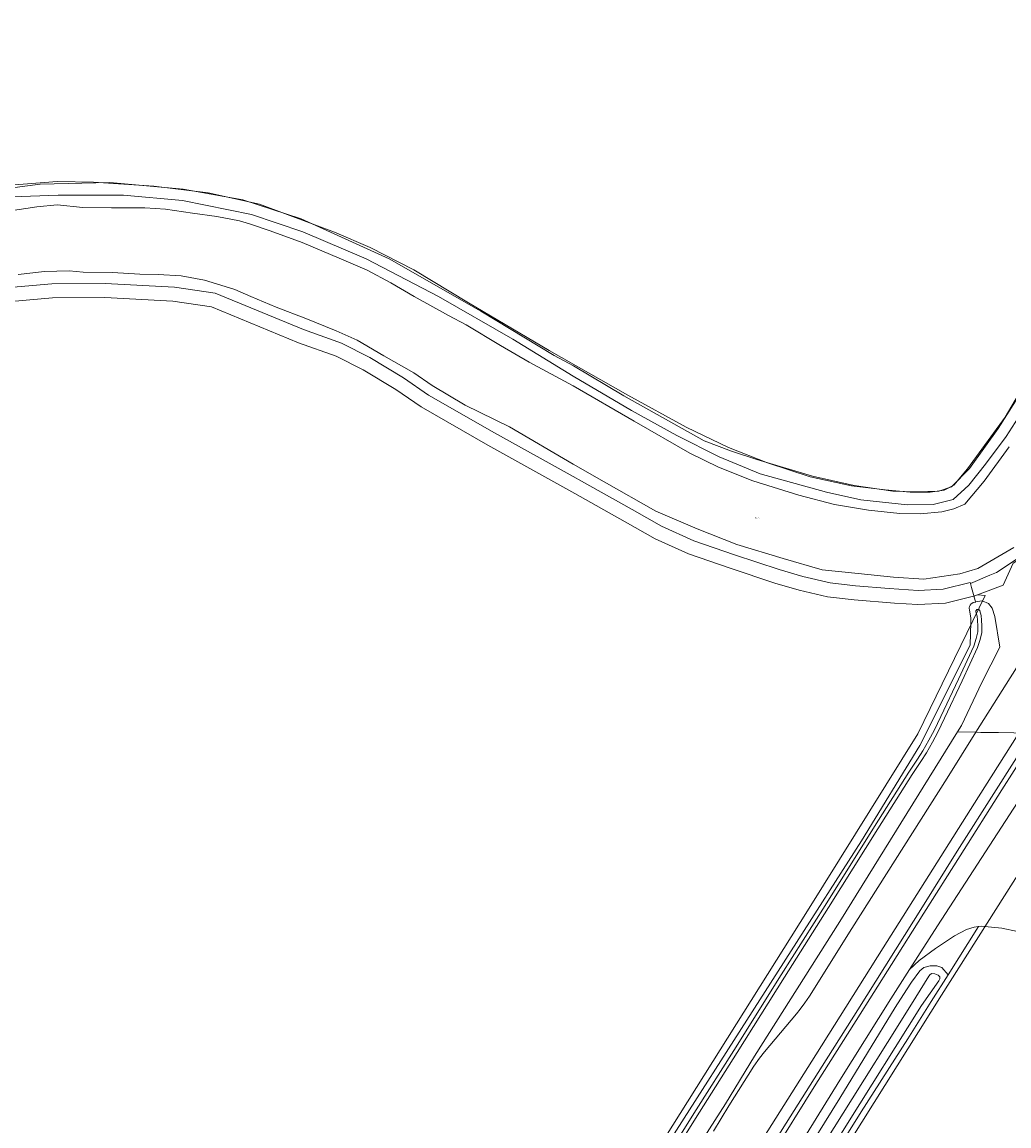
# Model space of a CAD drawing. Header units: metres. Extents: x 250001 to 257773, y 598992 to 609118.
# Tile 545 of 656: x 252863 to 253108, y 605708 to 605982. Entities that reach past the tile are written whole.
import ezdxf
from ezdxf.enums import TextEntityAlignment as Align
from ezdxf.lldxf.tags import DXFTag

# ---------------------------------------------------------------- set-up
doc = ezdxf.new("R2010")
doc.units = ezdxf.units.M
for name, color, linetype, lineweight in [('B-WE-GR-BOUWLAND-GV', 252, 'Continuous', 13), ('B-WE-GR-GRAS-GV', 252, 'Continuous', 13), ('B-WE-GR-GROENVOORZIENING-GV', 252, 'Continuous', 18), ('B-WE-KG-GRENS_PERCEEL-G', 150, 'KG-PERCEEL', 18), ('B-WE-KG-GRENS_PERCEEL-S', 150, 'Continuous', 25), ('B-WE-OG-WATER-GV', 252, 'Continuous', 18), ('B-WE-OG-WATER_SLOOT-GV', 252, 'Continuous', 18), ('B-WE-VH-VERHARDING_GESLOTEN-GV', 252, 'Continuous', 18), ('X-XX-AL-REFERENTIE-G', 7, 'Continuous', 18)]:
    doc.layers.add(name, color=color, linetype=linetype, lineweight=lineweight)
doc.styles.add('NLCS-ISO', font='NLCS-ISO.ttf')
doc.styles.get("Standard").update_dxf_attribs({"font": 'NLCS-ISO.ttf'})
tags = doc.linetypes.add('KG-PERCEEL', pattern='A,5.5,-2,["P",Standard,S=1.8,R=0,X=-0.5,Y=-0.9],-2,5.5,-2,[5,NLCS.SHX,S=0.75,R=0,X=0,Y=0],-2', length=19).pattern_tags.tags
tags[6] = DXFTag(74, 10)

# ---------------------------------------------------------------- blocks, each defined once
blk = doc.blocks.new('SKG-PERCEELNUMMER-SO')
at = {"style": 'NLCS-ISO', "oblique": 10, "flags": 1}
blk.add_attdef('GEMEENTECODE', text='', height=1.8, dxfattribs=at).set_placement((0, 2.6), align=Align.MIDDLE_CENTER)
at = {"style": 'NLCS-ISO', "oblique": 10}
blk.add_attdef('SECTIE', text='', height=1.8, dxfattribs=at).set_placement((-0.5, 0), align=Align.MIDDLE_RIGHT)
blk.add_attdef('PERCEELNUMMER', text='', height=1.8, dxfattribs=at).set_placement((0.5, 0), align=Align.MIDDLE_LEFT)
blk = doc.blocks.new('BS2021-132-Xref-KAD-20210617')
at = {"layer": 'B-WE-KG-GRENS_PERCEEL-G', "flags": 128}
for points in [[(253174.205, 605982.241), (253173.91, 605980.748), (253164.64, 605948.02), (253163.09, 605944.07), (253164.45, 605943.56), (253163.02, 605940.27), (253160.77, 605932.87), (253152.45, 605912.69), (253144.28, 605896.27), (253134.81, 605878.64), (253126.11, 605865.54), (253117.29, 605854.66), (253111.86, 605849.49), (253109.29, 605847.822), (253106.772, 605842.307)], [(252940.668, 605930.037), (252949.52, 605926.245), (252960.388, 605920.673), (252973.956, 605912.495), (252994.024, 605900.686), (253013.526, 605889.526), (253028.076, 605881.56), (253038.59, 605876.568), (253048.272, 605872.703), (253058.806, 605869.283), (253069.142, 605867.016), (253077.456, 605866.028), (253083.678, 605865.431), (253088.652, 605865.459), (253092.142, 605865.973), (253094.564, 605867.153), (253097.964, 605871.264), (253107.284, 605884.106), (253117.476, 605901.354), (253124.348, 605914.555), (253135.288, 605940.043), (253137.994, 605947.733), (253139.674, 605956.355), (253139.986, 605964.23)], [(252016.914, 605540.052), (252021.952, 605550.957), (252027.909, 605561.286), (252034.133, 605569.102), (252042.441, 605576.865), (252052.817, 605584.026), (252064.089, 605589.479), (252079.81, 605594.484), (252092.7, 605597.847), (252105.802, 605600.027), (252126.384, 605601.564), (252141.501, 605603.415), (252154.377, 605606.13), (252168.927, 605611.157), (252225.609, 605633.932), (252263.734, 605649.403), (252284.947, 605658.602), (252308.887, 605670.692), (252342.347, 605688.508), (252382.975, 605707.526), (252423.504, 605723.589), (252454.337, 605734.216), (252484.756, 605742.609), (252556.754, 605763.49), (252604.446, 605778.693), (252636.734, 605789.164), (252666.393, 605799.166), (252675.185, 605802.677), (252685.227, 605808.208), (252698.948, 605817.046), (252711.212, 605825.734), (252723.919, 605835.202), (252735.692, 605846.494), (252749.188, 605861.211), (252763.953, 605877.938), (252772.594, 605888.318), (252779.588, 605896.653), (252789.828, 605907.261), (252800.876, 605916.258), (252813.21, 605924.741), (252823.394, 605930.644), (252836.182, 605936.527), (252847.262, 605939.594), (252860.17, 605941.717), (252871.826, 605942.622), (252880.842, 605942.509), (252895.806, 605941.464), (252909.312, 605939.834), (252922.022, 605937.026), (252940.668, 605930.037)], [(253100.39, 605839.913), (253099.716, 605839.66), (253092.432, 605837.882), (253085.606, 605837.524), (253079.806, 605837.896), (253079.772, 605837.861), (253069.786, 605838.666), (253063.174, 605839.489), (253056.146, 605841.099), (253050.074, 605842.876), (253038.944, 605846.553), (253028.662, 605850.146), (253020.324, 605853.891), (253012.856, 605858.079), (253000.368, 605865.129), (252978.76, 605877.113), (252962.196, 605886.621), (252955.902, 605890.945), (252947.776, 605895.879), (252941.084, 605899.244), (252931.744, 605902.558), (252910.122, 605911.501), (252900.558, 605912.924), (252883.678, 605913.829), (252870.644, 605913.691), (252860.39, 605912.796), (252851.996, 605911.346), (252845.748, 605909.507), (252838.02, 605906.11), (252831.308, 605902.152), (252822.128, 605896.095), (252814.474, 605890.04), (252808.06, 605883.844)], [(252995.882, 605588.098), (253038.208, 605655.562), (253091.462, 605740.474), (253144.88, 605824.669), (253166.682, 605851.295)], [(252316.431, 604524.835), (252316.985, 604525.546), (252319.106, 604529.322), (252329.366, 604548.154), (252359.151, 604599.397), (252376.417, 604629.246), (252397.819, 604665.419), (252421.587, 604705.045), (252443.727, 604741.232), (252471.948, 604787.33), (252508.863, 604846.142), (252549.097, 604910.197), (252581.117, 604960.929), (252606.23, 605000.756), (252614.706, 605014.115), (252634.849, 605046.031), (252656.878, 605080.766), (252683.928, 605123.487), (252706.622, 605159.408), (252731.523, 605198.946), (252760.136, 605244.175), (252782.532, 605279.934), (252808.722, 605321.19), (252837.975, 605367.456), (252854.793, 605395.027), (252864.74, 605411.021), (252874.725, 605426.692), (252901.202, 605468.727), (252910.984, 605483.992), (252917.263, 605494.221), (252924.225, 605505.019), (252933.791, 605520.185), (252947.901, 605542.504), (252974.768, 605585.195), (252989.309, 605607.998), (252999.154, 605623.623), (253014.622, 605648.221), (253019.792, 605656.076), (253027.526, 605668.579), (253035.479, 605680.972), (253044.247, 605694.918), (253052.854, 605708.678), (253061.806, 605722.845), (253070.704, 605736.823), (253086.74, 605762.405), (253095.374, 605776.25), (253105.014, 605791.529), (253116.702, 605809.882), (253130.084, 605831.275), (253137.809, 605843.17)], [(253106.772, 605842.307), (253100.39, 605839.913)], [(252930.712, 605559.161), (252951.682, 605592.047), (253004.852, 605676.589), (253058.192, 605761.448), (253085.566, 605805.436), (253102.294, 605839.759), (253100.39, 605839.913)]]:
    blk.add_lwpolyline(points, dxfattribs=at)
at = {"layer": 'B-WE-KG-GRENS_PERCEEL-S', "xscale": 0.2, "yscale": 0.2, "zscale": 0.2}
blk.add_blockref('SKG-PERCEELNUMMER-SO', (253045.585, 605859.035), dxfattribs=at).add_auto_attribs({'PERCEELNUMMER': '70', 'SECTIE': 'M'})
blk = doc.blocks.new('BS2021-132-Xref-BGT-GRIJS-20210617-aangepast')
at = {"layer": 'B-WE-GR-BOUWLAND-GV', "flags": 128}
blk.add_lwpolyline([(253014.631, 605689.685), (253054.116, 605751.494), (253071.609, 605778.817), (253086.103, 605802.474), (253098.598, 605827.464), (253098.765, 605833.129), (253098.759, 605833.214), (253098.756, 605833.473), (253098.736, 605833.912), (253098.718, 605834.157), (253098.433, 605836.178), (253098.394, 605836.327), (253098.372, 605836.478), (253098.365, 605836.631), (253098.374, 605836.784), (253098.4, 605836.936), (253098.44, 605837.083), (253098.496, 605837.226), (253098.567, 605837.362), (253098.651, 605837.49), (253098.748, 605837.609), (253098.857, 605837.716), (253098.976, 605837.812), (253099.105, 605837.895), (253099.242, 605837.964), (253099.359, 605838.01), (253099.955, 605838.118), (253099.92, 605838.204), (253099.429, 605840.001), (253098.947, 605841.766), (253098.676, 605842.756), (253098.611, 605842.993), (253091.921, 605841.36), (253085.63, 605841.03), (253078.451, 605841.49), (253078.441, 605841.48), (253070.129, 605842.15), (253063.789, 605842.939), (253057.02, 605844.49), (253051.11, 605846.22), (253040.09, 605849.86), (253029.964, 605853.398), (253021.9, 605857.02), (253014.59, 605861.12), (253002.007, 605868.223), (253000, 605869.336), (252980.448, 605880.179), (252964.061, 605889.586), (252957.799, 605893.889), (252949.474, 605898.943), (252942.461, 605902.47), (252932.99, 605905.83), (252911.061, 605914.9), (252900.911, 605916.41), (252883.751, 605917.33), (252870.473, 605917.19), (252859.94, 605916.27)], dxfattribs=at)
at = {"layer": 'B-WE-GR-GRAS-GV', "flags": 128}
for points in [[(252853.045, 605940.05), (252867.57, 605941.955), (252884.874, 605942.352), (252903.13, 605940.764), (252917.894, 605938.065), (252932.42, 605933.382), (252954.248, 605923.381), (252977.029, 605910.443), (252995.278, 605899.409), (253000.041, 605896.869), (253012.529, 605889.354), (253032.532, 605878.242), (253039.305, 605875.596), (253045.578, 605873.594), (253059.415, 605869.386), (253069.765, 605867.1), (253079.339, 605865.681), (253085.236, 605865.508), (253090.842, 605865.719), (253093.932, 605866.793), (253098.46, 605871.351), (253105.58, 605881.234), (253113.562, 605893.922)], [(253115.796, 605700.956), (253117.844, 605710.172), (253118.868, 605718.071), (253120.77, 605722.166), (253123.257, 605726.409), (253131.95, 605741.209), (253112.341, 605753.465), (253113.091, 605754.896), (253112.529, 605755.16), (253110.305, 605756.297), (253106.426, 605757.163), (253101.345, 605757.601), (253100.696, 605757.512), (253093.122, 605745.566), (253088.883, 605738.879), (253083.1, 605729.62), (253071.55, 605711.47), (253055.26, 605685.49)]]:
    blk.add_lwpolyline(points, dxfattribs=at)
at = {"layer": 'B-WE-GR-GROENVOORZIENING-GV', "flags": 128}
for points in [[(253113.562, 605893.922), (253105.58, 605881.234), (253098.46, 605871.351), (253093.932, 605866.793), (253090.842, 605865.719), (253085.236, 605865.508), (253079.339, 605865.681), (253069.765, 605867.1), (253059.415, 605869.386), (253045.578, 605873.594), (253039.305, 605875.596), (253032.532, 605878.242), (253012.529, 605889.354), (253000.041, 605896.869), (252995.278, 605899.409), (252977.029, 605910.443), (252954.248, 605923.381), (252932.42, 605933.382), (252917.894, 605938.065), (252903.13, 605940.764), (252884.874, 605942.352), (252867.57, 605941.955), (252853.045, 605940.05)], [(252858.33, 605938.779), (252872.088, 605939.202), (252888.257, 605939.249), (252902.942, 605937.915), (252920.071, 605934.416), (252932.791, 605930.113), (252948.548, 605923.384), (252966.486, 605914.028), (252985.021, 605903.489), (253000, 605894.304), (253014.478, 605885.779), (253025.76, 605879.517), (253036.275, 605874.207), (253046.405, 605870.041), (253062.931, 605865.419), (253071.431, 605863.538), (253082.983, 605862.335), (253089.377, 605862.356), (253094.335, 605863.613), (253098.237, 605867.157), (253102.419, 605872.42), (253107.55, 605879.308), (253112.772, 605887.438)], [(253112.284, 605850.22), (253105.166, 605845.529), (253103.502, 605844.818), (253098.676, 605842.756), (253098.947, 605841.766), (253099.429, 605840.001), (253099.92, 605838.204), (253101.58, 605838.423), (253103.116, 605837.816), (253104.048, 605836.673), (253104.703, 605834.553), (253105.93, 605826.979), (253101.5, 605818.133), (253096.435, 605807.49), (253095.436, 605805.879), (253100.019, 605805.799), (253112.119, 605824.976)], [(253034.811, 605706.719), (253038.638, 605712.958), (253044.836, 605722.808), (253046.265, 605724.86), (253047.523, 605726.447), (253054.137, 605734.272), (253055.434, 605735.837), (253056.393, 605737.025), (253057.529, 605738.595), (253058.667, 605740.246), (253069.235, 605757.058), (253092.84, 605794.42), (253100.019, 605805.799), (253095.436, 605805.879), (253066.219, 605758.784), (253045.003, 605725.343), (253037.777, 605713.507), (253012.803, 605674.435)], [(253050.57, 605689.76), (253066.21, 605714.86), (253079.97, 605737.42), (253082.745, 605741.806), (253084.011, 605743.719), (253086.064, 605746.527), (253087.063, 605747.386), (253088.667, 605747.733), (253090.29, 605747.768), (253091.581, 605747.357), (253093.122, 605745.566), (253100.696, 605757.512), (253099.591, 605757.387), (253097.68, 605756.766), (253094.728, 605755.191), (253090.013, 605752.087), (253085.894, 605749.057), (253083.522, 605746.833), (253078.85, 605739.54), (253066.2, 605719.34), (253054.49, 605700.35)]]:
    blk.add_lwpolyline(points, dxfattribs=at)
blk.add_lwpolyline([(253110.697, 605805.614), (253100.676, 605789.764), (253076.988, 605752.208), (253060.211, 605725.636), (253048.358, 605706.782), (253023.717, 605667.894), (253022.598, 605666.112), (253025.964, 605663.889), (253037.804, 605682.589), (253048.898, 605700.114), (253060.28, 605718.362), (253070.287, 605734.194), (253079.083, 605748.113), (253087.094, 605760.858), (253096.064, 605775.085), (253106.479, 605791.472), (253112.563, 605801.136), (253115.342, 605805.533)], close=True, dxfattribs=at)
at = {"layer": 'B-WE-OG-WATER-GV', "flags": 128}
for points in [[(253108.27, 605876.735), (253102.08, 605868.198), (253097.232, 605862.505), (253094.532, 605861.279), (253091.561, 605860.593), (253086.156, 605860.035), (253081.154, 605860.154), (253073.311, 605860.939), (253064.925, 605862.399), (253055.996, 605864.667), (253044.629, 605868.28), (253036.102, 605871.631), (253028.926, 605875.122), (253015.112, 605883.052), (253000, 605891.908), (252989.081, 605897.758), (252981.929, 605901.918), (252973.421, 605907.059), (252968.984, 605909.383), (252960.477, 605914.031), (252954.682, 605917.458), (252948.765, 605920.638), (252941.864, 605923.569), (252932.621, 605927.476), (252924.736, 605930.404), (252919.562, 605932.11), (252917.098, 605932.84), (252911.434, 605933.929), (252905.401, 605934.771), (252898.753, 605935.733), (252893.583, 605936.085), (252885.338, 605936.058), (252878.2, 605936.158), (252871.798, 605936.875), (252866.755, 605936.367), (252859.621, 605935.236)], [(252862.078, 605919.533), (252868.67, 605920.287), (252874.806, 605920.399), (252878.287, 605920.135), (252885.528, 605920.051), (252892.37, 605919.598), (252896.93, 605919.518), (252902.631, 605919.157), (252908.429, 605918.131), (252913.564, 605916.533), (252915.941, 605915.781), (252919.937, 605914.084), (252926.24, 605911.394), (252933.575, 605908.637), (252941.134, 605905.508), (252946.28, 605903.223), (252952.939, 605899.298), (252960.431, 605895.099), (252964.929, 605891.98), (252973.107, 605887.039), (252984.154, 605881.676), (253000, 605872.375), (253007.669, 605868.025), (253020.539, 605860.724), (253030.748, 605856.325), (253040.623, 605852.479), (253052.159, 605848.971), (253061.802, 605846.159), (253070.778, 605845.254), (253079.567, 605844.348), (253087.046, 605843.812), (253096.015, 605845.15), (253100.497, 605846.473), (253109.453, 605851.736)], [(253018.862, 605691.466), (253031.381, 605711.457), (253040.698, 605726.216), (253052.505, 605744.988), (253063.387, 605762.256), (253075.691, 605781.816), (253084.22, 605795.347), (253086.35, 605798.566), (253087.722, 605800.674), (253089.237, 605803.365), (253090.532, 605805.831), (253092.174, 605809.287), (253096.577, 605818.599), (253100.441, 605826.826), (253101.076, 605828.865), (253101.46, 605830.624), (253101.455, 605832.225), (253101.377, 605833.689), (253101.295, 605834.831), (253100.98, 605835.995), (253100.952, 605836.06), (253100.904, 605836.135), (253100.844, 605836.201), (253100.773, 605836.255), (253100.693, 605836.296), (253100.607, 605836.322), (253100.518, 605836.332), (253100.429, 605836.326), (253100.342, 605836.304), (253100.261, 605836.267), (253100.187, 605836.217), (253100.123, 605836.154), (253100.072, 605836.08), (253100.034, 605835.999), (253100.012, 605835.913), (253100.005, 605835.823), (253100.014, 605835.734), (253100.304, 605834.663), (253100.379, 605833.626), (253100.455, 605832.197), (253100.46, 605830.731), (253100.108, 605829.121), (253099.507, 605827.189), (253095.673, 605819.025), (253091.271, 605809.716), (253089.638, 605806.278), (253088.359, 605803.843), (253086.866, 605801.192), (253085.514, 605799.115), (253083.38, 605795.89), (253074.845, 605782.348), (253062.541, 605762.788), (253051.659, 605745.521), (253039.852, 605726.749), (253030.534, 605711.99), (253018.017, 605692)]]:
    blk.add_lwpolyline(points, dxfattribs=at)
blk.add_lwpolyline([(253018.266, 605629.287), (253033.974, 605653.72), (253046.674, 605674.297), (253071.21, 605713.5), (253083.06, 605732.365), (253086.484, 605737.888), (253090.772, 605744.066), (253091.035, 605744.514), (253091.012, 605745.029), (253090.622, 605745.431), (253089.774, 605745.786), (253089.04, 605745.878), (253088.627, 605745.66), (253088.289, 605745.207), (253085.053, 605739.987), (253081.09, 605733.594), (253069.243, 605714.734), (253044.702, 605675.522), (253032.009, 605654.958), (253016.404, 605630.684), (253016.375, 605629.565), (253017.321, 605628.925)], close=True, dxfattribs=at)
at = {"layer": 'B-WE-OG-WATER_SLOOT-GV', "flags": 128}
for points in [[(253112.772, 605887.438), (253107.55, 605879.308), (253102.419, 605872.42), (253098.237, 605867.157), (253094.335, 605863.613), (253089.377, 605862.356), (253082.983, 605862.335), (253071.431, 605863.538), (253062.931, 605865.419), (253046.405, 605870.041), (253036.275, 605874.207), (253025.76, 605879.517), (253014.478, 605885.779), (253000, 605894.304), (252985.021, 605903.489), (252966.486, 605914.028), (252948.548, 605923.384), (252932.791, 605930.113), (252920.071, 605934.416), (252902.942, 605937.915), (252888.257, 605939.249), (252872.088, 605939.202), (252858.33, 605938.779)], [(252859.94, 605916.27), (252870.473, 605917.19), (252883.751, 605917.33), (252900.911, 605916.41), (252911.061, 605914.9), (252932.99, 605905.83), (252942.461, 605902.47), (252949.474, 605898.943), (252957.799, 605893.889), (252964.061, 605889.586), (252980.448, 605880.179), (253000, 605869.336), (253002.007, 605868.223), (253014.59, 605861.12), (253021.9, 605857.02), (253029.964, 605853.398), (253040.09, 605849.86), (253051.11, 605846.22), (253057.02, 605844.49), (253063.789, 605842.939), (253070.129, 605842.15), (253078.441, 605841.48), (253078.451, 605841.49), (253085.63, 605841.03), (253091.921, 605841.36), (253098.611, 605842.993), (253098.676, 605842.756), (253103.502, 605844.818), (253105.166, 605845.529), (253112.284, 605850.22)], [(253109.453, 605851.736), (253100.497, 605846.473), (253096.015, 605845.15), (253087.046, 605843.812), (253079.567, 605844.348), (253070.778, 605845.254), (253061.802, 605846.159), (253052.159, 605848.971), (253040.623, 605852.479), (253030.748, 605856.325), (253020.539, 605860.724), (253007.669, 605868.025), (253000, 605872.375), (252984.154, 605881.676), (252973.107, 605887.039), (252964.929, 605891.98), (252960.431, 605895.099), (252952.939, 605899.298), (252946.28, 605903.223), (252941.134, 605905.508), (252933.575, 605908.637), (252926.24, 605911.394), (252919.937, 605914.084), (252915.941, 605915.781), (252913.564, 605916.533), (252908.429, 605918.131), (252902.631, 605919.157), (252896.93, 605919.518), (252892.37, 605919.598), (252885.528, 605920.051), (252878.287, 605920.135), (252874.806, 605920.399), (252868.67, 605920.287), (252862.078, 605919.533)], [(252859.621, 605935.236), (252866.755, 605936.367), (252871.798, 605936.875), (252878.2, 605936.158), (252885.338, 605936.058), (252893.583, 605936.085), (252898.753, 605935.733), (252905.401, 605934.771), (252911.434, 605933.929), (252917.098, 605932.84), (252919.562, 605932.11), (252924.736, 605930.404), (252932.621, 605927.476), (252941.864, 605923.569), (252948.765, 605920.638), (252954.682, 605917.458), (252960.477, 605914.031), (252968.984, 605909.383), (252973.421, 605907.059), (252981.929, 605901.918), (252989.081, 605897.758), (253000, 605891.908), (253015.112, 605883.052), (253028.926, 605875.122), (253036.102, 605871.631), (253044.629, 605868.28), (253055.996, 605864.667), (253064.925, 605862.399), (253073.311, 605860.939), (253081.154, 605860.154), (253086.156, 605860.035), (253091.561, 605860.593), (253094.532, 605861.279), (253097.232, 605862.505), (253102.08, 605868.198), (253108.27, 605876.735)], [(253012.803, 605674.435), (253037.777, 605713.507), (253045.003, 605725.343), (253066.219, 605758.784), (253095.436, 605805.879), (253096.435, 605807.49), (253101.5, 605818.133), (253105.93, 605826.979), (253104.703, 605834.553), (253104.048, 605836.673), (253103.116, 605837.816), (253101.58, 605838.423), (253099.92, 605838.204), (253099.955, 605838.118), (253099.359, 605838.01), (253099.242, 605837.964), (253099.105, 605837.895), (253098.976, 605837.812), (253098.857, 605837.716), (253098.748, 605837.609), (253098.651, 605837.49), (253098.567, 605837.362), (253098.496, 605837.226), (253098.44, 605837.083), (253098.4, 605836.936), (253098.374, 605836.784), (253098.365, 605836.631), (253098.372, 605836.478), (253098.394, 605836.327), (253098.433, 605836.178), (253098.718, 605834.157), (253098.736, 605833.912), (253098.756, 605833.473), (253098.759, 605833.214), (253098.765, 605833.129), (253098.598, 605827.464), (253086.103, 605802.474), (253071.609, 605778.817), (253054.116, 605751.494), (253014.631, 605689.685)], [(253018.017, 605692), (253030.534, 605711.99), (253039.852, 605726.749), (253051.659, 605745.521), (253062.541, 605762.788), (253074.845, 605782.348), (253083.38, 605795.89), (253085.514, 605799.115), (253086.866, 605801.192), (253088.359, 605803.843), (253089.638, 605806.278), (253091.271, 605809.716), (253095.673, 605819.025), (253099.507, 605827.189), (253100.108, 605829.121), (253100.46, 605830.731), (253100.455, 605832.197), (253100.379, 605833.626), (253100.304, 605834.663), (253100.014, 605835.734), (253100.005, 605835.823), (253100.012, 605835.913), (253100.034, 605835.999), (253100.072, 605836.08), (253100.123, 605836.154), (253100.187, 605836.217), (253100.261, 605836.267), (253100.342, 605836.304), (253100.429, 605836.326), (253100.518, 605836.332), (253100.607, 605836.322), (253100.693, 605836.296), (253100.773, 605836.255), (253100.844, 605836.201), (253100.904, 605836.135), (253100.952, 605836.06), (253100.98, 605835.995), (253101.295, 605834.831), (253101.377, 605833.689), (253101.455, 605832.225), (253101.46, 605830.624), (253101.076, 605828.865), (253100.441, 605826.826), (253096.577, 605818.599), (253092.174, 605809.287), (253090.532, 605805.831), (253089.237, 605803.365), (253087.722, 605800.674), (253086.35, 605798.566), (253084.22, 605795.347), (253075.691, 605781.816), (253063.387, 605762.256), (253052.505, 605744.988), (253040.698, 605726.216), (253031.381, 605711.457), (253018.862, 605691.466)], [(253055.26, 605685.49), (253071.55, 605711.47), (253083.1, 605729.62), (253088.883, 605738.879), (253093.122, 605745.566), (253091.581, 605747.357), (253090.29, 605747.768), (253088.667, 605747.733), (253087.063, 605747.386), (253086.064, 605746.527), (253084.011, 605743.719), (253082.745, 605741.806), (253079.97, 605737.42), (253066.21, 605714.86), (253050.57, 605689.76)]]:
    blk.add_lwpolyline(points, dxfattribs=at)
blk.add_lwpolyline([(253046.674, 605674.297), (253033.974, 605653.72), (253018.266, 605629.287), (253017.321, 605628.925), (253016.375, 605629.565), (253016.404, 605630.684), (253032.009, 605654.958), (253044.702, 605675.522), (253069.243, 605714.734), (253081.09, 605733.594), (253085.053, 605739.987), (253088.289, 605745.207), (253088.627, 605745.66), (253089.04, 605745.878), (253089.774, 605745.786), (253090.622, 605745.431), (253091.012, 605745.029), (253091.035, 605744.514), (253090.772, 605744.066), (253086.484, 605737.888), (253083.06, 605732.365), (253071.21, 605713.5)], close=True, dxfattribs=at)
at = {"layer": 'B-WE-VH-VERHARDING_GESLOTEN-GV', "flags": 128}
for points in [[(253112.119, 605824.976), (253100.019, 605805.799), (253101.261, 605805.778), (253105.033, 605805.712), (253105.651, 605805.702), (253109.4, 605805.636)], [(253054.49, 605700.35), (253066.2, 605719.34), (253078.85, 605739.54), (253083.522, 605746.833), (253090.51, 605757.74), (253112.356, 605791.384)], [(253112.563, 605801.136), (253106.479, 605791.472), (253096.064, 605775.085), (253087.094, 605760.858), (253079.083, 605748.113), (253070.287, 605734.194), (253060.28, 605718.362), (253048.898, 605700.114)], [(253048.358, 605706.782), (253060.211, 605725.636), (253076.988, 605752.208), (253100.676, 605789.764), (253110.697, 605805.614), (253109.4, 605805.636), (253105.651, 605805.702), (253105.033, 605805.712), (253101.261, 605805.778), (253100.019, 605805.799), (253092.84, 605794.42), (253069.235, 605757.058), (253058.667, 605740.246), (253057.529, 605738.595), (253056.393, 605737.025), (253055.434, 605735.837), (253054.137, 605734.272), (253047.523, 605726.447), (253046.265, 605724.86), (253044.836, 605722.808), (253038.638, 605712.958), (253034.811, 605706.719)]]:
    blk.add_lwpolyline(points, dxfattribs=at)

msp = doc.modelspace()

# ---------------------------------------------------------------- block references
at = {"layer": 'X-XX-AL-REFERENTIE-G'}
for name in ['BS2021-132-Xref-BGT-GRIJS-20210617-aangepast', 'BS2021-132-Xref-KAD-20210617']:
    msp.add_blockref(name, (0, 0), dxfattribs=at)

doc.saveas('drawing.dxf')
